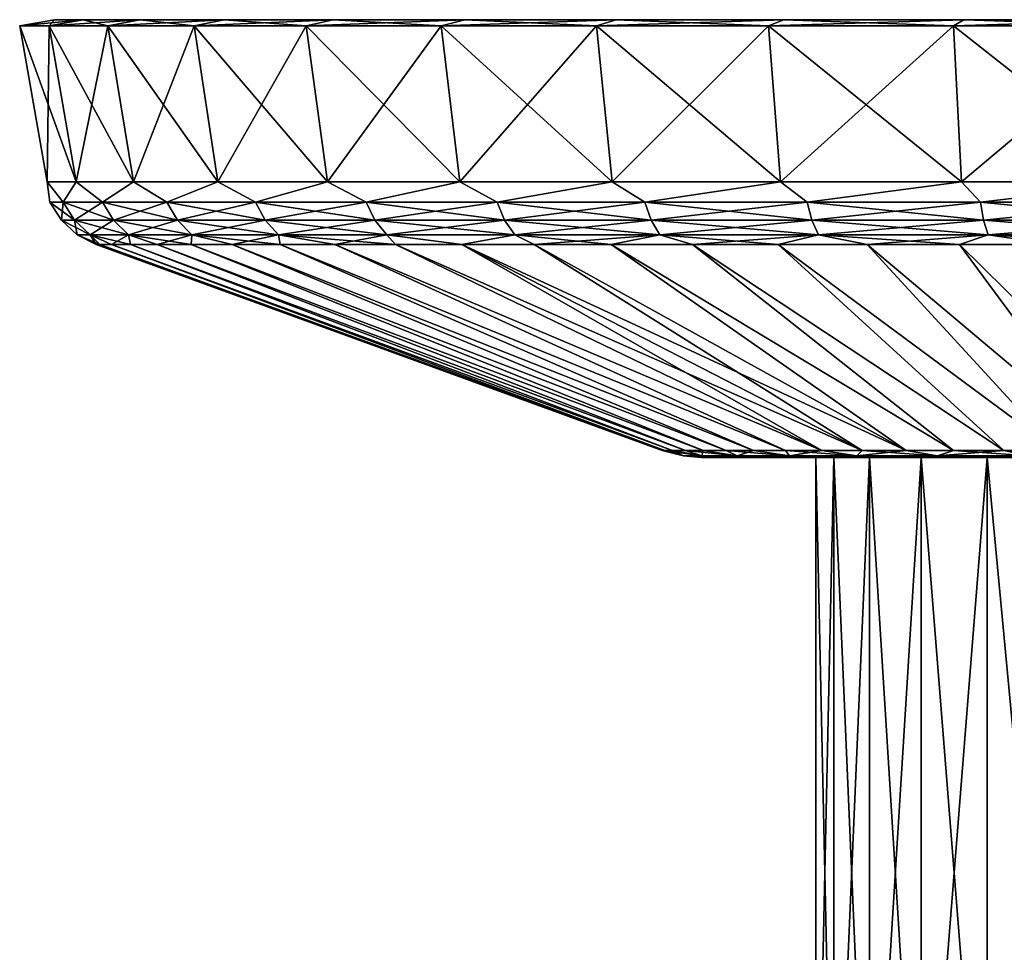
# Model space of a CAD drawing. Header units: metres. Extents: x -109 to 109, y -452 to 89.
# Tile 453 of 656: x -109 to -85, y 58 to 81. Entities that reach past the tile are written whole.
import ezdxf

# ---------------------------------------------------------------- set-up
doc = ezdxf.new("R2010")
doc.units = ezdxf.units.M
doc.layers.add('solid_K244270000C71_000', color=7, linetype='CONTINUOUS')

msp = doc.modelspace()

# ---------------------------------------------------------------- linework, layer by layer
at = {"layer": 'solid_K244270000C71_000'}
for points in [[(-108.060814, 80.599998, 2.36513), (-108.909126, 80.449997, 2.428665), (-108.18515, 80.449997, 7.231954)], [(-108.060814, 80.599998, -2.36513), (-108.909126, 80.449997, -2.428665), (-108.909126, 80.449997, 2.428665)], [(-108.060814, 80.599998, 2.36513), (-108.060814, 80.599998, -2.36513), (-108.909126, 80.449997, 2.428665)], [(-107.355789, 80.599998, -7.042644), (-108.18515, 80.449997, -7.231954), (-108.909126, 80.449997, -2.428665)], [(-108.060814, 80.599998, -2.36513), (-107.355789, 80.599998, -7.042644), (-108.909126, 80.449997, -2.428665)], [(-107.529709, 76.637161, 7.082325), (-108.18515, 80.449997, 7.231954), (-108.909126, 80.449997, 2.428665)], [(-108.238693, 76.637161, 2.378491), (-108.909126, 80.449997, 2.428665), (-108.909126, 80.449997, -2.428665)], [(-108.238693, 76.637161, 2.378491), (-107.529709, 76.637161, 7.082325), (-108.909126, 80.449997, 2.428665)], [(-108.238693, 76.637161, -2.378491), (-108.909126, 80.449997, -2.428665), (-108.18515, 80.449997, -7.231954)], [(-108.238693, 76.637161, -2.378491), (-108.238693, 76.637161, 2.378491), (-108.909126, 80.449997, -2.428665)], [(-107.529709, 76.637161, -7.082325), (-108.238693, 76.637161, -2.378491), (-108.18515, 80.449997, -7.231954)], [(-107.355789, 80.599998, 7.042644), (-108.18515, 80.449997, 7.231954), (-106.753418, 80.449997, 11.873537)], [(-107.355789, 80.599998, 7.042644), (-108.060814, 80.599998, 2.36513), (-108.18515, 80.449997, 7.231954)], [(-105.961533, 80.599998, -11.562732), (-106.753418, 80.449997, -11.873537), (-108.18515, 80.449997, -7.231954)], [(-107.355789, 80.599998, -7.042644), (-105.961533, 80.599998, -11.562732), (-108.18515, 80.449997, -7.231954)], [(-106.127563, 76.637161, 11.627967), (-106.753418, 80.449997, 11.873537), (-108.18515, 80.449997, 7.231954)], [(-107.529709, 76.637161, 7.082325), (-106.127563, 76.637161, 11.627967), (-108.18515, 80.449997, 7.231954)], [(-107.529709, 76.637161, -7.082325), (-108.18515, 80.449997, -7.231954), (-106.753418, 80.449997, -11.873537)], [(-107.355789, 80.599998, 7.042644), (-107.355789, 80.599998, -7.042644), (-108.060814, 80.599998, -2.36513)], [(-107.355789, 80.599998, 7.042644), (-108.060814, 80.599998, -2.36513), (-108.060814, 80.599998, 2.36513)], [(-106.127563, 76.637161, -11.627966), (-107.529709, 76.637161, -7.082325), (-106.753418, 80.449997, -11.873537)], [(-105.961533, 80.599998, 11.562732), (-107.355789, 80.599998, 7.042644), (-106.753418, 80.449997, 11.873537)], [(-105.961533, 80.599998, 11.562732), (-105.961533, 80.599998, -11.562732), (-107.355789, 80.599998, -7.042644)], [(-105.961533, 80.599998, 11.562732), (-107.355789, 80.599998, -7.042644), (-107.355789, 80.599998, 7.042644)], [(-105.961533, 80.599998, 11.562732), (-106.753418, 80.449997, 11.873537), (-104.645851, 80.449997, 16.24996)], [(-103.909111, 80.599998, -15.824639), (-104.645851, 80.449997, -16.24996), (-106.753418, 80.449997, -11.873537)], [(-105.961533, 80.599998, -11.562732), (-103.909111, 80.599998, -15.824639), (-106.753418, 80.449997, -11.873537)], [(-104.063591, 76.637161, 15.913846), (-104.645851, 80.449997, 16.24996), (-106.753418, 80.449997, 11.873537)], [(-106.127563, 76.637161, 11.627967), (-104.063591, 76.637161, 15.913846), (-106.753418, 80.449997, 11.873537)], [(-106.127563, 76.637161, -11.627966), (-106.753418, 80.449997, -11.873537), (-104.645851, 80.449997, -16.24996)], [(-104.063591, 76.637161, -15.913846), (-106.127563, 76.637161, -11.627966), (-104.645851, 80.449997, -16.24996)], [(-103.909111, 80.599998, 15.824639), (-105.961533, 80.599998, 11.562732), (-104.645851, 80.449997, 16.24996)], [(-103.909111, 80.599998, 15.824639), (-103.909111, 80.599998, -15.824639), (-105.961533, 80.599998, -11.562732)], [(-103.909111, 80.599998, 15.824639), (-105.961533, 80.599998, -11.562732), (-105.961533, 80.599998, 11.562732)], [(-103.909111, 80.599998, 15.824639), (-104.645851, 80.449997, 16.24996), (-101.909523, 80.449997, 20.263422)], [(-101.244438, 80.599998, -19.732996), (-101.909523, 80.449997, -20.263422), (-104.645851, 80.449997, -16.24996)], [(-103.909111, 80.599998, -15.824639), (-101.244438, 80.599998, -19.732996), (-104.645851, 80.449997, -16.24996)], [(-101.383888, 76.637161, 19.844246), (-101.909523, 80.449997, 20.263422), (-104.645851, 80.449997, 16.24996)], [(-104.063591, 76.637161, 15.913846), (-101.383888, 76.637161, 19.844246), (-104.645851, 80.449997, 16.24996)], [(-104.063591, 76.637161, -15.913846), (-104.645851, 80.449997, -16.24996), (-101.909523, 80.449997, -20.263422)], [(-101.383888, 76.637161, -19.844244), (-104.063591, 76.637161, -15.913846), (-101.909523, 80.449997, -20.263422)], [(-101.244438, 80.599998, 19.732996), (-103.909111, 80.599998, 15.824639), (-101.909523, 80.449997, 20.263422)], [(-101.244438, 80.599998, 19.732996), (-101.244438, 80.599998, -19.732996), (-103.909111, 80.599998, -15.824639)], [(-101.244438, 80.599998, 19.732996), (-103.909111, 80.599998, -15.824639), (-103.909111, 80.599998, 15.824639)], [(-101.244438, 80.599998, 19.732996), (-101.909523, 80.449997, 20.263422), (-98.60569, 80.449997, 23.824116)], [(-98.027054, 80.599998, -23.200533), (-98.60569, 80.449997, -23.824116), (-101.909523, 80.449997, -20.263422)], [(-101.244438, 80.599998, -19.732996), (-98.027054, 80.599998, -23.200533), (-101.909523, 80.449997, -20.263422)], [(-98.148331, 76.637161, 23.331352), (-98.60569, 80.449997, 23.824116), (-101.909523, 80.449997, 20.263422)], [(-101.383888, 76.637161, 19.844246), (-98.148331, 76.637161, 23.331352), (-101.909523, 80.449997, 20.263422)], [(-101.383888, 76.637161, -19.844244), (-101.909523, 80.449997, -20.263422), (-98.60569, 80.449997, -23.824116)], [(-98.148331, 76.637161, -23.33135), (-101.383888, 76.637161, -19.844244), (-98.60569, 80.449997, -23.824116)], [(-98.027054, 80.599998, 23.200533), (-101.244438, 80.599998, 19.732996), (-98.60569, 80.449997, 23.824116)], [(-98.027054, 80.599998, 23.200533), (-98.027054, 80.599998, -23.200533), (-101.244438, 80.599998, -19.732996)], [(-98.027054, 80.599998, 23.200533), (-101.244438, 80.599998, -19.732996), (-101.244438, 80.599998, 19.732996)], [(-98.027054, 80.599998, 23.200533), (-98.60569, 80.449997, 23.824116), (-94.807861, 80.449997, 26.852787)], [(-94.328644, 80.599998, -26.14991), (-94.807861, 80.449997, -26.852787), (-98.60569, 80.449997, -23.824116)], [(-98.027054, 80.599998, -23.200533), (-94.328644, 80.599998, -26.14991), (-98.60569, 80.449997, -23.824116)], [(-94.429176, 76.637161, 26.297276), (-94.807861, 80.449997, 26.852787), (-98.60569, 80.449997, 23.824116)], [(-98.148331, 76.637161, 23.331352), (-94.429176, 76.637161, 26.297276), (-98.60569, 80.449997, 23.824116)], [(-98.148331, 76.637161, -23.33135), (-98.60569, 80.449997, -23.824116), (-94.807861, 80.449997, -26.852787)], [(-94.429176, 76.637161, -26.297276), (-98.148331, 76.637161, -23.33135), (-94.807861, 80.449997, -26.852787)], [(-94.328644, 80.599998, 26.14991), (-98.027054, 80.599998, 23.200533), (-94.807861, 80.449997, 26.852787)], [(-94.328644, 80.599998, 26.14991), (-94.328644, 80.599998, -26.14991), (-98.027054, 80.599998, -23.200533)], [(-94.328644, 80.599998, 26.14991), (-98.027054, 80.599998, -23.200533), (-98.027054, 80.599998, 23.200533)], [(-94.328644, 80.599998, 26.14991), (-94.807861, 80.449997, 26.852787), (-90.601311, 80.449997, 29.281443)], [(-90.232239, 80.599998, -28.514982), (-90.601311, 80.449997, -29.281443), (-94.807861, 80.449997, -26.852787)], [(-94.328644, 80.599998, -26.14991), (-90.232239, 80.599998, -28.514982), (-94.807861, 80.449997, -26.852787)], [(-90.309517, 76.637161, 28.675762), (-90.601311, 80.449997, 29.281443), (-94.807861, 80.449997, 26.852787)], [(-94.429176, 76.637161, 26.297276), (-90.309517, 76.637161, 28.675762), (-94.807861, 80.449997, 26.852787)], [(-94.429176, 76.637161, -26.297276), (-94.807861, 80.449997, -26.852787), (-90.601311, 80.449997, -29.281443)], [(-90.309517, 76.637161, -28.675762), (-94.429176, 76.637161, -26.297276), (-90.601311, 80.449997, -29.281443)], [(-90.232239, 80.599998, 28.514982), (-94.328644, 80.599998, 26.14991), (-90.601311, 80.449997, 29.281443)], [(-90.232239, 80.599998, 28.514982), (-90.232239, 80.599998, -28.514982), (-94.328644, 80.599998, -26.14991)], [(-90.232239, 80.599998, 28.514982), (-94.328644, 80.599998, -26.14991), (-94.328644, 80.599998, 26.14991)], [(-90.232239, 80.599998, 28.514982), (-90.601311, 80.449997, 29.281443), (-86.079498, 80.449997, 31.056129)], [(-85.82872, 80.599998, -30.24324), (-86.079498, 80.449997, -31.056129), (-90.601311, 80.449997, -29.281443)], [(-90.232239, 80.599998, -28.514982), (-85.82872, 80.599998, -30.24324), (-90.601311, 80.449997, -29.281443)], [(-85.881371, 76.637161, 30.413679), (-86.079498, 80.449997, 31.056129), (-90.601311, 80.449997, 29.281443)], [(-90.309517, 76.637161, 28.675762), (-85.881371, 76.637161, 30.413679), (-90.601311, 80.449997, 29.281443)], [(-90.309517, 76.637161, -28.675762), (-90.601311, 80.449997, -29.281443), (-86.079498, 80.449997, -31.056129)], [(-85.881371, 76.637161, -30.413679), (-90.309517, 76.637161, -28.675762), (-86.079498, 80.449997, -31.056129)], [(-85.82872, 80.599998, 30.24324), (-90.232239, 80.599998, 28.514982), (-86.079498, 80.449997, 31.056129)], [(-85.82872, 80.599998, 30.24324), (-85.82872, 80.599998, -30.24324), (-90.232239, 80.599998, -28.514982)], [(-85.82872, 80.599998, 30.24324), (-90.232239, 80.599998, -28.514982), (-90.232239, 80.599998, 28.514982)], [(-85.82872, 80.599998, 30.24324), (-86.079498, 80.449997, 31.056129), (-81.343918, 80.449997, 32.136997)], [(-81.217148, 80.599998, -31.295797), (-81.343918, 80.449997, -32.136997), (-86.079498, 80.449997, -31.056129)], [(-85.82872, 80.599998, -30.24324), (-81.217148, 80.599998, -31.295797), (-86.079498, 80.449997, -31.056129)], [(-81.243668, 76.637161, 31.472204), (-81.343918, 80.449997, 32.136997), (-86.079498, 80.449997, 31.056129)], [(-85.881371, 76.637161, 30.413679), (-81.243668, 76.637161, 31.472204), (-86.079498, 80.449997, 31.056129)], [(-85.881371, 76.637161, -30.413679), (-86.079498, 80.449997, -31.056129), (-81.343918, 80.449997, -32.136997)], [(-81.243668, 76.637161, -31.472204), (-85.881371, 76.637161, -30.413679), (-81.343918, 80.449997, -32.136997)], [(-81.217148, 80.599998, 31.295797), (-85.82872, 80.599998, 30.24324), (-81.343918, 80.449997, 32.136997)], [(-81.217148, 80.599998, 31.295797), (-81.217148, 80.599998, -31.295797), (-85.82872, 80.599998, -30.24324)], [(-81.217148, 80.599998, 31.295797), (-85.82872, 80.599998, -30.24324), (-85.82872, 80.599998, 30.24324)], [(-107.84877, 76.140167, 4.507273), (-107.529709, 76.637161, 7.082325), (-108.238693, 76.637161, 2.378491)], [(-108.171135, 76.140167), (-108.238693, 76.637161, 2.378491), (-108.238693, 76.637161, -2.378491)], [(-107.84877, 76.140167, 4.507273), (-108.238693, 76.637161, 2.378491), (-108.171135, 76.140167)], [(-107.84877, 76.140167, -4.507273), (-108.238693, 76.637161, -2.378491), (-107.529709, 76.637161, -7.082325)], [(-108.171135, 76.140167), (-108.238693, 76.637161, -2.378491), (-107.84877, 76.140167, -4.507273)], [(-106.888229, 76.140167, 8.92279), (-107.529709, 76.637161, 7.082325), (-107.84877, 76.140167, 4.507273)], [(-107.84877, 76.140167, -4.507273), (-107.529709, 76.637161, -7.082325), (-106.888229, 76.140167, -8.92279)], [(-106.888229, 76.140167, 8.92279), (-106.127563, 76.637161, 11.627967), (-107.529709, 76.637161, 7.082325)], [(-106.888229, 76.140167, -8.92279), (-107.529709, 76.637161, -7.082325), (-106.127563, 76.637161, -11.627966)], [(-105.309074, 76.140167, 13.156665), (-106.127563, 76.637161, 11.627967), (-106.888229, 76.140167, 8.92279)], [(-106.888229, 76.140167, -8.92279), (-106.127563, 76.637161, -11.627966), (-105.309074, 76.140167, -13.156665)], [(-105.309074, 76.140167, 13.156665), (-104.063591, 76.637161, 15.913846), (-106.127563, 76.637161, 11.627967)], [(-105.309074, 76.140167, -13.156665), (-106.127563, 76.637161, -11.627966), (-104.063591, 76.637161, -15.913846)], [(-103.143456, 76.140167, 17.122709), (-104.063591, 76.637161, 15.913846), (-105.309074, 76.140167, 13.156665)], [(-105.309074, 76.140167, -13.156665), (-104.063591, 76.637161, -15.913846), (-103.143456, 76.140167, -17.122709)], [(-103.143456, 76.140167, 17.122709), (-101.383888, 76.637161, 19.844246), (-104.063591, 76.637161, 15.913846)], [(-103.143456, 76.140167, -17.122709), (-104.063591, 76.637161, -15.913846), (-101.383888, 76.637161, -19.844244)], [(-100.435448, 76.140167, 20.740183), (-101.383888, 76.637161, 19.844246), (-103.143456, 76.140167, 17.122709)], [(-103.143456, 76.140167, -17.122709), (-101.383888, 76.637161, -19.844244), (-100.435448, 76.140167, -20.740183)], [(-100.435448, 76.140167, 20.740183), (-98.148331, 76.637161, 23.331352), (-101.383888, 76.637161, 19.844246)], [(-100.435448, 76.140167, -20.740183), (-101.383888, 76.637161, -19.844244), (-98.148331, 76.637161, -23.33135)], [(-97.240181, 76.140167, 23.935448), (-98.148331, 76.637161, 23.331352), (-100.435448, 76.140167, 20.740183)], [(-100.435448, 76.140167, -20.740183), (-98.148331, 76.637161, -23.33135), (-97.240181, 76.140167, -23.935448)], [(-97.240181, 76.140167, 23.935448), (-94.429176, 76.637161, 26.297276), (-98.148331, 76.637161, 23.331352)], [(-97.240181, 76.140167, -23.935448), (-98.148331, 76.637161, -23.33135), (-94.429176, 76.637161, -26.297276)], [(-93.622711, 76.140167, 26.643456), (-94.429176, 76.637161, 26.297276), (-97.240181, 76.140167, 23.935448)], [(-97.240181, 76.140167, -23.935448), (-94.429176, 76.637161, -26.297276), (-93.622711, 76.140167, -26.643456)], [(-93.622711, 76.140167, 26.643456), (-90.309517, 76.637161, 28.675762), (-94.429176, 76.637161, 26.297276)], [(-93.622711, 76.140167, -26.643456), (-94.429176, 76.637161, -26.297276), (-90.309517, 76.637161, -28.675762)], [(-89.656662, 76.140167, 28.809078), (-90.309517, 76.637161, 28.675762), (-93.622711, 76.140167, 26.643456)], [(-93.622711, 76.140167, -26.643456), (-90.309517, 76.637161, -28.675762), (-89.656662, 76.140167, -28.809078)], [(-89.656662, 76.140167, 28.809078), (-85.881371, 76.637161, 30.413679), (-90.309517, 76.637161, 28.675762)], [(-89.656662, 76.140167, -28.809078), (-90.309517, 76.637161, -28.675762), (-85.881371, 76.637161, -30.413679)], [(-85.422791, 76.140167, 30.388231), (-85.881371, 76.637161, 30.413679), (-89.656662, 76.140167, 28.809078)], [(-89.656662, 76.140167, -28.809078), (-85.881371, 76.637161, -30.413679), (-85.422791, 76.140167, -30.388231)], [(-85.422791, 76.140167, 30.388231), (-81.243668, 76.637161, 31.472204), (-85.881371, 76.637161, 30.413679)], [(-85.422791, 76.140167, -30.388231), (-85.881371, 76.637161, -30.413679), (-81.243668, 76.637161, -31.472204)], [(-81.007271, 76.140167, 31.348768), (-81.243668, 76.637161, 31.472204), (-85.422791, 76.140167, 30.388231)], [(-85.422791, 76.140167, -30.388231), (-81.243668, 76.637161, -31.472204), (-81.007271, 76.140167, -31.348768)], [(-108.171135, 76.140167), (-107.890503, 75.69928), (-107.570992, 75.69928, 4.467334)], [(-108.171135, 76.140167), (-107.84877, 76.140167, -4.507273), (-107.890503, 75.69928)], [(-107.84877, 76.140167, 4.507273), (-108.171135, 76.140167), (-107.570992, 75.69928, 4.467334)], [(-107.84877, 76.140167, -4.507273), (-107.570992, 75.69928, -4.467334), (-107.890503, 75.69928)], [(-107.84877, 76.140167, -4.507273), (-106.888229, 76.140167, -8.92279), (-107.570992, 75.69928, -4.467334)], [(-107.84877, 76.140167, 4.507273), (-107.570992, 75.69928, 4.467334), (-106.618965, 75.69928, 8.843727)], [(-106.888229, 76.140167, 8.92279), (-107.84877, 76.140167, 4.507273), (-106.618965, 75.69928, 8.843727)], [(-106.888229, 76.140167, -8.92279), (-106.618965, 75.69928, -8.843727), (-107.570992, 75.69928, -4.467334)], [(-106.888229, 76.140167, -8.92279), (-105.309074, 76.140167, -13.156665), (-106.618965, 75.69928, -8.843727)], [(-106.888229, 76.140167, 8.92279), (-106.618965, 75.69928, 8.843727), (-105.053802, 75.69928, 13.040086)], [(-105.309074, 76.140167, 13.156665), (-106.888229, 76.140167, 8.92279), (-105.053802, 75.69928, 13.040086)], [(-105.309074, 76.140167, -13.156665), (-105.053802, 75.69928, -13.040086), (-106.618965, 75.69928, -8.843727)], [(-105.309074, 76.140167, -13.156665), (-103.143456, 76.140167, -17.122709), (-105.053802, 75.69928, -13.040086)], [(-105.309074, 76.140167, 13.156665), (-105.053802, 75.69928, 13.040086), (-102.907372, 75.69928, 16.970987)], [(-103.143456, 76.140167, 17.122709), (-105.309074, 76.140167, 13.156665), (-102.907372, 75.69928, 16.970987)], [(-103.143456, 76.140167, -17.122709), (-102.907372, 75.69928, -16.970987), (-105.053802, 75.69928, -13.040086)], [(-103.143456, 76.140167, -17.122709), (-100.435448, 76.140167, -20.740183), (-102.907372, 75.69928, -16.970987)], [(-103.143456, 76.140167, 17.122709), (-102.907372, 75.69928, 16.970987), (-100.223358, 75.69928, 20.556408)], [(-100.435448, 76.140167, 20.740183), (-103.143456, 76.140167, 17.122709), (-100.223358, 75.69928, 20.556408)], [(-100.435448, 76.140167, -20.740183), (-100.223358, 75.69928, -20.556408), (-102.907372, 75.69928, -16.970987)], [(-100.435448, 76.140167, -20.740183), (-97.240181, 76.140167, -23.935448), (-100.223358, 75.69928, -20.556408)], [(-100.435448, 76.140167, 20.740183), (-100.223358, 75.69928, 20.556408), (-97.056404, 75.69928, 23.72336)], [(-97.240181, 76.140167, 23.935448), (-100.435448, 76.140167, 20.740183), (-97.056404, 75.69928, 23.72336)], [(-97.240181, 76.140167, -23.935448), (-97.056404, 75.69928, -23.72336), (-100.223358, 75.69928, -20.556408)], [(-97.240181, 76.140167, -23.935448), (-93.622711, 76.140167, -26.643456), (-97.056404, 75.69928, -23.72336)], [(-97.240181, 76.140167, 23.935448), (-97.056404, 75.69928, 23.72336), (-93.470985, 75.69928, 26.407372)], [(-93.622711, 76.140167, 26.643456), (-97.240181, 76.140167, 23.935448), (-93.470985, 75.69928, 26.407372)], [(-93.622711, 76.140167, -26.643456), (-93.470985, 75.69928, -26.407372), (-97.056404, 75.69928, -23.72336)], [(-93.622711, 76.140167, -26.643456), (-89.656662, 76.140167, -28.809078), (-93.470985, 75.69928, -26.407372)], [(-93.622711, 76.140167, 26.643456), (-93.470985, 75.69928, 26.407372), (-89.540085, 75.69928, 28.553806)], [(-89.656662, 76.140167, 28.809078), (-93.622711, 76.140167, 26.643456), (-89.540085, 75.69928, 28.553806)], [(-89.656662, 76.140167, -28.809078), (-89.540085, 75.69928, -28.553806), (-93.470985, 75.69928, -26.407372)], [(-89.656662, 76.140167, -28.809078), (-85.422791, 76.140167, -30.388231), (-89.540085, 75.69928, -28.553806)], [(-89.656662, 76.140167, 28.809078), (-89.540085, 75.69928, 28.553806), (-85.343727, 75.69928, 30.118967)], [(-85.422791, 76.140167, 30.388231), (-89.656662, 76.140167, 28.809078), (-85.343727, 75.69928, 30.118967)], [(-85.422791, 76.140167, -30.388231), (-85.343727, 75.69928, -30.118967), (-89.540085, 75.69928, -28.553806)], [(-85.422791, 76.140167, -30.388231), (-81.007271, 76.140167, -31.348768), (-85.343727, 75.69928, -30.118967)], [(-85.422791, 76.140167, 30.388231), (-85.343727, 75.69928, 30.118967), (-80.967331, 75.69928, 31.070993)], [(-81.007271, 76.140167, 31.348768), (-85.422791, 76.140167, 30.388231), (-80.967331, 75.69928, 31.070993)], [(-81.007271, 76.140167, -31.348768), (-80.967331, 75.69928, -31.070993), (-85.343727, 75.69928, -30.118967)], [(-107.890503, 75.69928), (-107.505234, 75.346153), (-107.189644, 75.346153, 4.412504)], [(-107.890503, 75.69928), (-107.570992, 75.69928, -4.467334), (-107.505234, 75.346153)], [(-107.570992, 75.69928, 4.467334), (-107.890503, 75.69928), (-107.189644, 75.346153, 4.412504)], [(-107.570992, 75.69928, -4.467334), (-107.189644, 75.346153, -4.412504), (-107.505234, 75.346153)], [(-107.570992, 75.69928, -4.467334), (-106.618965, 75.69928, -8.843727), (-107.189644, 75.346153, -4.412504)], [(-107.570992, 75.69928, 4.467334), (-107.189644, 75.346153, 4.412504), (-106.249298, 75.346153, 8.735183)], [(-106.618965, 75.69928, 8.843727), (-107.570992, 75.69928, 4.467334), (-106.249298, 75.346153, 8.735183)], [(-106.618965, 75.69928, -8.843727), (-106.249298, 75.346153, -8.735183), (-107.189644, 75.346153, -4.412504)], [(-106.618965, 75.69928, -8.843727), (-105.053802, 75.69928, -13.040086), (-106.249298, 75.346153, -8.735183)], [(-106.618965, 75.69928, 8.843727), (-106.249298, 75.346153, 8.735183), (-104.703346, 75.346153, 12.880038)], [(-105.053802, 75.69928, 13.040086), (-106.618965, 75.69928, 8.843727), (-104.703346, 75.346153, 12.880038)], [(-105.053802, 75.69928, -13.040086), (-104.703346, 75.346153, -12.880038), (-106.249298, 75.346153, -8.735183)], [(-105.053802, 75.69928, -13.040086), (-102.907372, 75.69928, -16.970987), (-104.703346, 75.346153, -12.880038)], [(-105.053802, 75.69928, 13.040086), (-104.703346, 75.346153, 12.880038), (-102.58326, 75.346153, 16.762693)], [(-102.907372, 75.69928, 16.970987), (-105.053802, 75.69928, 13.040086), (-102.58326, 75.346153, 16.762693)], [(-102.907372, 75.69928, -16.970987), (-102.58326, 75.346153, -16.762693), (-104.703346, 75.346153, -12.880038)], [(-102.907372, 75.69928, -16.970987), (-100.223358, 75.69928, -20.556408), (-102.58326, 75.346153, -16.762693)], [(-102.907372, 75.69928, 16.970987), (-102.58326, 75.346153, 16.762693), (-99.93219, 75.346153, 20.304108)], [(-100.223358, 75.69928, 20.556408), (-102.907372, 75.69928, 16.970987), (-99.93219, 75.346153, 20.304108)], [(-100.223358, 75.69928, -20.556408), (-99.93219, 75.346153, -20.304108), (-102.58326, 75.346153, -16.762693)], [(-100.223358, 75.69928, -20.556408), (-97.056404, 75.69928, -23.72336), (-99.93219, 75.346153, -20.304108)], [(-100.223358, 75.69928, 20.556408), (-99.93219, 75.346153, 20.304108), (-96.804108, 75.346153, 23.43219)], [(-97.056404, 75.69928, 23.72336), (-100.223358, 75.69928, 20.556408), (-96.804108, 75.346153, 23.43219)], [(-97.056404, 75.69928, -23.72336), (-96.804108, 75.346153, -23.43219), (-99.93219, 75.346153, -20.304108)], [(-97.056404, 75.69928, -23.72336), (-93.470985, 75.69928, -26.407372), (-96.804108, 75.346153, -23.43219)], [(-97.056404, 75.69928, 23.72336), (-96.804108, 75.346153, 23.43219), (-93.262695, 75.346153, 26.08326)], [(-93.470985, 75.69928, 26.407372), (-97.056404, 75.69928, 23.72336), (-93.262695, 75.346153, 26.08326)], [(-93.470985, 75.69928, -26.407372), (-93.262695, 75.346153, -26.08326), (-96.804108, 75.346153, -23.43219)], [(-93.470985, 75.69928, -26.407372), (-89.540085, 75.69928, -28.553806), (-93.262695, 75.346153, -26.08326)], [(-93.470985, 75.69928, 26.407372), (-93.262695, 75.346153, 26.08326), (-89.380035, 75.346153, 28.20335)], [(-89.540085, 75.69928, 28.553806), (-93.470985, 75.69928, 26.407372), (-89.380035, 75.346153, 28.20335)], [(-89.540085, 75.69928, -28.553806), (-89.380035, 75.346153, -28.20335), (-93.262695, 75.346153, -26.08326)], [(-89.540085, 75.69928, -28.553806), (-85.343727, 75.69928, -30.118967), (-89.380035, 75.346153, -28.20335)], [(-89.540085, 75.69928, 28.553806), (-89.380035, 75.346153, 28.20335), (-85.235184, 75.346153, 29.7493)], [(-85.343727, 75.69928, 30.118967), (-89.540085, 75.69928, 28.553806), (-85.235184, 75.346153, 29.7493)], [(-85.343727, 75.69928, -30.118967), (-85.235184, 75.346153, -29.7493), (-89.380035, 75.346153, -28.20335)], [(-85.343727, 75.69928, -30.118967), (-80.967331, 75.69928, -31.070993), (-85.235184, 75.346153, -29.7493)], [(-85.343727, 75.69928, 30.118967), (-85.235184, 75.346153, 29.7493), (-80.912506, 75.346153, 30.689642)], [(-80.967331, 75.69928, 31.070993), (-85.343727, 75.69928, 30.118967), (-80.912506, 75.346153, 30.689642)], [(-80.967331, 75.69928, -31.070993), (-80.912506, 75.346153, -30.689642), (-85.235184, 75.346153, -29.7493)], [(-107.505234, 75.346153), (-107.042114, 75.105072, 0.000009), (-106.947968, 75.105072, 2.396323)], [(-107.505234, 75.346153), (-107.189644, 75.346153, -4.412504), (-107.042114, 75.105072, 0.000009)], [(-107.189644, 75.346153, 4.412504), (-107.505234, 75.346153), (-106.947968, 75.105072, 2.396323)], [(-107.189644, 75.346153, -4.412504), (-106.666092, 75.105072, -4.777836), (-106.947968, 75.105072, -2.396306)], [(-107.189644, 75.346153, -4.412504), (-106.249298, 75.346153, -8.735183), (-106.666092, 75.105072, -4.777836)], [(-107.189644, 75.346153, -4.412504), (-106.947968, 75.105072, -2.396306), (-107.042114, 75.105072, 0.000009)], [(-107.189644, 75.346153, 4.412504), (-106.947968, 75.105072, 2.396323), (-106.666092, 75.105072, 4.777853)], [(-107.189644, 75.346153, 4.412504), (-106.666092, 75.105072, 4.777853), (-106.198235, 75.105072, 7.129931)], [(-106.249298, 75.346153, 8.735183), (-107.189644, 75.346153, 4.412504), (-106.198235, 75.105072, 7.129931)], [(-106.249298, 75.346153, -8.735183), (-106.198235, 75.105072, -7.129914), (-106.666092, 75.105072, -4.777836)], [(-106.249298, 75.346153, -8.735183), (-105.547279, 75.105072, -9.438042), (-106.198235, 75.105072, -7.129914)], [(-106.249298, 75.346153, -8.735183), (-104.703346, 75.346153, -12.880038), (-105.547279, 75.105072, -9.438042)], [(-106.249298, 75.346153, 8.735183), (-106.198235, 75.105072, 7.129931), (-105.547272, 75.105072, 9.438058)], [(-106.249298, 75.346153, 8.735183), (-105.547272, 75.105072, 9.438058), (-104.717224, 75.105072, 11.687988)], [(-104.703346, 75.346153, 12.880038), (-106.249298, 75.346153, 8.735183), (-104.717224, 75.105072, 11.687988)], [(-104.703346, 75.346153, -12.880038), (-104.717232, 75.105072, -11.687972), (-105.547279, 75.105072, -9.438042)], [(-104.703346, 75.346153, -12.880038), (-103.713219, 75.105072, -13.865839), (-104.717232, 75.105072, -11.687972)], [(-104.703346, 75.346153, 12.880038), (-104.717224, 75.105072, 11.687988), (-103.713211, 75.105072, 13.865854)], [(-104.703346, 75.346153, -12.880038), (-102.58326, 75.346153, -16.762693), (-103.713219, 75.105072, -13.865839)], [(-104.703346, 75.346153, 12.880038), (-103.713211, 75.105072, 13.865854), (-102.54142, 75.105072, 15.958241)], [(-102.58326, 75.346153, 16.762693), (-104.703346, 75.346153, 12.880038), (-102.54142, 75.105072, 15.958241)], [(-102.58326, 75.346153, -16.762693), (-102.541428, 75.105072, -15.958226), (-103.713219, 75.105072, -13.865839)], [(-102.58326, 75.346153, -16.762693), (-101.209076, 75.105072, -17.952225), (-102.541428, 75.105072, -15.958226)], [(-102.58326, 75.346153, -16.762693), (-99.93219, 75.346153, -20.304108), (-101.209076, 75.105072, -17.952225)], [(-102.58326, 75.346153, 16.762693), (-102.54142, 75.105072, 15.958241), (-101.209068, 75.105072, 17.952238)], [(-102.58326, 75.346153, 16.762693), (-101.209068, 75.105072, 17.952238), (-99.72438, 75.105072, 19.835548)], [(-99.93219, 75.346153, 20.304108), (-102.58326, 75.346153, 16.762693), (-99.72438, 75.105072, 19.835548)], [(-99.93219, 75.346153, -20.304108), (-99.724396, 75.105072, -19.835535), (-101.209076, 75.105072, -17.952225)], [(-99.93219, 75.346153, -20.304108), (-98.096519, 75.105072, -21.596556), (-99.724396, 75.105072, -19.835535)], [(-99.93219, 75.346153, -20.304108), (-96.804108, 75.346153, -23.43219), (-98.096519, 75.105072, -21.596556)], [(-99.93219, 75.346153, 20.304108), (-99.72438, 75.105072, 19.835548), (-98.096512, 75.105072, 21.596567)], [(-96.804108, 75.346153, 23.43219), (-99.93219, 75.346153, 20.304108), (-98.096512, 75.105072, 21.596567)], [(-96.804108, 75.346153, -23.43219), (-96.335495, 75.105072, -23.224428), (-98.096519, 75.105072, -21.596556)], [(-96.804108, 75.346153, 23.43219), (-98.096512, 75.105072, 21.596567), (-96.33548, 75.105072, 23.22444)], [(-96.804108, 75.346153, -23.43219), (-93.262695, 75.346153, -26.08326), (-96.335495, 75.105072, -23.224428)], [(-96.804108, 75.346153, 23.43219), (-96.33548, 75.105072, 23.22444), (-94.452164, 75.105072, 24.709124)], [(-93.262695, 75.346153, 26.08326), (-96.804108, 75.346153, 23.43219), (-94.452164, 75.105072, 24.709124)], [(-93.262695, 75.346153, -26.08326), (-94.452179, 75.105072, -24.709114), (-96.335495, 75.105072, -23.224428)], [(-93.262695, 75.346153, -26.08326), (-92.458183, 75.105072, -26.041456), (-94.452179, 75.105072, -24.709114)], [(-93.262695, 75.346153, 26.08326), (-94.452164, 75.105072, 24.709124), (-92.458168, 75.105072, 26.041466)], [(-93.262695, 75.346153, -26.08326), (-89.380035, 75.346153, -28.20335), (-92.458183, 75.105072, -26.041456)], [(-93.262695, 75.346153, 26.08326), (-92.458168, 75.105072, 26.041466), (-90.365784, 75.105072, 27.213251)], [(-89.380035, 75.346153, 28.20335), (-93.262695, 75.346153, 26.08326), (-90.365784, 75.105072, 27.213251)], [(-89.380035, 75.346153, -28.20335), (-90.365799, 75.105072, -27.213243), (-92.458183, 75.105072, -26.041456)], [(-89.380035, 75.346153, -28.20335), (-88.187927, 75.105072, -28.217253), (-90.365799, 75.105072, -27.213243)], [(-89.380035, 75.346153, 28.20335), (-90.365784, 75.105072, 27.213251), (-88.187912, 75.105072, 28.217258)], [(-89.380035, 75.346153, -28.20335), (-85.235184, 75.346153, -29.7493), (-88.187927, 75.105072, -28.217253)], [(-89.380035, 75.346153, 28.20335), (-88.187912, 75.105072, 28.217258), (-85.937973, 75.105072, 29.0473)], [(-85.235184, 75.346153, 29.7493), (-89.380035, 75.346153, 28.20335), (-85.937973, 75.105072, 29.0473)], [(-85.235184, 75.346153, -29.7493), (-85.937988, 75.105072, -29.047295), (-88.187927, 75.105072, -28.217253)], [(-85.235184, 75.346153, -29.7493), (-83.629852, 75.105072, -29.698252), (-85.937988, 75.105072, -29.047295)], [(-85.235184, 75.346153, 29.7493), (-85.937973, 75.105072, 29.0473), (-83.629829, 75.105072, 29.698257)], [(-85.235184, 75.346153, -29.7493), (-80.912506, 75.346153, -30.689642), (-83.629852, 75.105072, -29.698252)], [(-85.235184, 75.346153, 29.7493), (-83.629829, 75.105072, 29.698257), (-81.27774, 75.105072, 30.166109)], [(-80.912506, 75.346153, 30.689642), (-85.235184, 75.346153, 29.7493), (-81.27774, 75.105072, 30.166109)], [(-107.042114, 75.105072, 0.000009), (-93.205246, 70.068863, 0.000005), (-93.141678, 70.068863, 1.455961)], [(-106.947968, 75.105072, 2.396323), (-107.042114, 75.105072, 0.000009), (-93.141678, 70.068863, 1.455961)], [(-107.042114, 75.105072, 0.000009), (-106.947968, 75.105072, -2.396306), (-93.205246, 70.068863, 0.000005)], [(-106.666092, 75.105072, 4.777853), (-106.947968, 75.105072, 2.396323), (-93.141678, 70.068863, 1.455961)], [(-106.947968, 75.105072, -2.396306), (-93.141678, 70.068863, -1.455952), (-93.205246, 70.068863, 0.000005)], [(-106.947968, 75.105072, -2.396306), (-106.666092, 75.105072, -4.777836), (-93.141678, 70.068863, -1.455952)], [(-106.666092, 75.105072, 4.777853), (-93.141678, 70.068863, 1.455961), (-92.951462, 70.068863, 2.900837)], [(-106.198235, 75.105072, 7.129931), (-106.666092, 75.105072, 4.777853), (-92.951462, 70.068863, 2.900837)], [(-106.666092, 75.105072, -4.777836), (-92.951462, 70.068863, -2.900827), (-93.141678, 70.068863, -1.455952)], [(-106.666092, 75.105072, -4.777836), (-106.198235, 75.105072, -7.129914), (-92.951462, 70.068863, -2.900827)], [(-106.198235, 75.105072, 7.129931), (-92.951462, 70.068863, 2.900837), (-92.636032, 70.068863, 4.323635)], [(-105.547272, 75.105072, 9.438058), (-106.198235, 75.105072, 7.129931), (-92.636032, 70.068863, 4.323635)], [(-106.198235, 75.105072, -7.129914), (-92.636032, 70.068863, -4.323626), (-92.951462, 70.068863, -2.900827)], [(-106.198235, 75.105072, -7.129914), (-105.547279, 75.105072, -9.438042), (-92.636032, 70.068863, -4.323626)], [(-105.547279, 75.105072, -9.438042), (-92.197807, 70.068863, -5.713519), (-92.636032, 70.068863, -4.323626)], [(-105.547279, 75.105072, -9.438042), (-104.717232, 75.105072, -11.687972), (-92.197807, 70.068863, -5.713519)], [(-105.547272, 75.105072, 9.438058), (-92.636032, 70.068863, 4.323635), (-92.1978, 70.068863, 5.713528)], [(-104.717224, 75.105072, 11.687988), (-105.547272, 75.105072, 9.438058), (-92.1978, 70.068863, 5.713528)], [(-104.717232, 75.105072, -11.687972), (-91.640106, 70.068863, -7.059928), (-92.197807, 70.068863, -5.713519)], [(-104.717232, 75.105072, -11.687972), (-103.713219, 75.105072, -13.865839), (-91.640106, 70.068863, -7.059928)], [(-104.717224, 75.105072, 11.687988), (-92.1978, 70.068863, 5.713528), (-91.640099, 70.068863, 7.059937)], [(-103.713211, 75.105072, 13.865854), (-104.717224, 75.105072, 11.687988), (-91.640099, 70.068863, 7.059937)], [(-103.713219, 75.105072, -13.865839), (-90.967178, 70.068863, -8.352609), (-91.640106, 70.068863, -7.059928)], [(-103.713219, 75.105072, -13.865839), (-102.541428, 75.105072, -15.958226), (-90.967178, 70.068863, -8.352609)], [(-103.713211, 75.105072, 13.865854), (-91.640099, 70.068863, 7.059937), (-90.967171, 70.068863, 8.352617)], [(-102.54142, 75.105072, 15.958241), (-103.713211, 75.105072, 13.865854), (-90.967171, 70.068863, 8.352617)], [(-102.541428, 75.105072, -15.958226), (-90.184151, 70.068863, -9.581722), (-90.967178, 70.068863, -8.352609)], [(-102.541428, 75.105072, -15.958226), (-101.209076, 75.105072, -17.952225), (-90.184151, 70.068863, -9.581722)], [(-102.54142, 75.105072, 15.958241), (-90.967171, 70.068863, 8.352617), (-90.184143, 70.068863, 9.58173)], [(-101.209068, 75.105072, 17.952238), (-102.54142, 75.105072, 15.958241), (-90.184143, 70.068863, 9.58173)], [(-101.209076, 75.105072, -17.952225), (-89.296974, 70.068863, -10.737911), (-90.184151, 70.068863, -9.581722)], [(-101.209076, 75.105072, -17.952225), (-99.724396, 75.105072, -19.835535), (-89.296974, 70.068863, -10.737911)], [(-101.209068, 75.105072, 17.952238), (-90.184143, 70.068863, 9.58173), (-89.296967, 70.068863, 10.737919)], [(-99.72438, 75.105072, 19.835548), (-101.209068, 75.105072, 17.952238), (-89.296967, 70.068863, 10.737919)], [(-99.724396, 75.105072, -19.835535), (-98.096519, 75.105072, -21.596556), (-89.296974, 70.068863, -10.737911)], [(-99.72438, 75.105072, 19.835548), (-89.296967, 70.068863, 10.737919), (-88.312408, 70.068863, 11.812385)], [(-98.096512, 75.105072, 21.596567), (-99.72438, 75.105072, 19.835548), (-88.312408, 70.068863, 11.812385)], [(-98.096519, 75.105072, -21.596556), (-88.312408, 70.068863, -11.812378), (-89.296974, 70.068863, -10.737911)], [(-98.096519, 75.105072, -21.596556), (-96.335495, 75.105072, -23.224428), (-88.312408, 70.068863, -11.812378)], [(-98.096512, 75.105072, 21.596567), (-88.312408, 70.068863, 11.812385), (-87.237946, 70.068863, 12.79695)], [(-96.33548, 75.105072, 23.22444), (-98.096512, 75.105072, 21.596567), (-87.237946, 70.068863, 12.79695)], [(-96.335495, 75.105072, -23.224428), (-87.237953, 70.068863, -12.796944), (-88.312408, 70.068863, -11.812378)], [(-96.335495, 75.105072, -23.224428), (-94.452179, 75.105072, -24.709114), (-87.237953, 70.068863, -12.796944)], [(-94.452164, 75.105072, 24.709124), (-96.33548, 75.105072, 23.22444), (-87.237946, 70.068863, 12.79695)], [(-94.452179, 75.105072, -24.709114), (-86.081764, 70.068863, -13.684118), (-87.237953, 70.068863, -12.796944)], [(-94.452179, 75.105072, -24.709114), (-92.458183, 75.105072, -26.041456), (-86.081764, 70.068863, -13.684118)], [(-94.452164, 75.105072, 24.709124), (-87.237946, 70.068863, 12.79695), (-86.081757, 70.068863, 13.684125)], [(-92.458168, 75.105072, 26.041466), (-94.452164, 75.105072, 24.709124), (-86.081757, 70.068863, 13.684125)], [(-92.458183, 75.105072, -26.041456), (-84.852654, 70.068863, -14.467153), (-86.081764, 70.068863, -13.684118)], [(-92.458183, 75.105072, -26.041456), (-90.365799, 75.105072, -27.213243), (-84.852654, 70.068863, -14.467153)], [(-92.458168, 75.105072, 26.041466), (-86.081757, 70.068863, 13.684125), (-84.852646, 70.068863, 14.467156)], [(-90.365784, 75.105072, 27.213251), (-92.458168, 75.105072, 26.041466), (-84.852646, 70.068863, 14.467156)], [(-90.365799, 75.105072, -27.213243), (-83.559967, 70.068863, -15.140085), (-84.852654, 70.068863, -14.467153)], [(-90.365799, 75.105072, -27.213243), (-88.187927, 75.105072, -28.217253), (-83.559967, 70.068863, -15.140085)], [(-90.365784, 75.105072, 27.213251), (-84.852646, 70.068863, 14.467156), (-83.559959, 70.068863, 15.140088)], [(-88.187912, 75.105072, 28.217258), (-90.365784, 75.105072, 27.213251), (-83.559959, 70.068863, 15.140088)], [(-88.187927, 75.105072, -28.217253), (-82.213547, 70.068863, -15.697794), (-83.559967, 70.068863, -15.140085)], [(-88.187927, 75.105072, -28.217253), (-85.937988, 75.105072, -29.047295), (-82.213547, 70.068863, -15.697794)], [(-88.187912, 75.105072, 28.217258), (-83.559959, 70.068863, 15.140088), (-82.213539, 70.068863, 15.697797)], [(-85.937973, 75.105072, 29.0473), (-88.187912, 75.105072, 28.217258), (-82.213539, 70.068863, 15.697797)], [(-85.937988, 75.105072, -29.047295), (-80.823631, 70.068863, -16.136032), (-82.213547, 70.068863, -15.697794)], [(-85.937988, 75.105072, -29.047295), (-83.629852, 75.105072, -29.698252), (-80.823631, 70.068863, -16.136032)], [(-85.937973, 75.105072, 29.0473), (-82.213539, 70.068863, 15.697797), (-80.823624, 70.068863, 16.136036)], [(-83.629829, 75.105072, 29.698257), (-85.937973, 75.105072, 29.0473), (-80.823624, 70.068863, 16.136036)], [(-92.67836, 69.942535, 1.340577), (-93.141678, 70.068863, 1.455961), (-93.205246, 70.068863, 0.000005)], [(-92.67836, 69.942535, -1.340577), (-93.205246, 70.068863, 0.000005), (-93.141678, 70.068863, -1.455952)], [(-92.67836, 69.942535, 1.340577), (-93.205246, 70.068863, 0.000005), (-92.67836, 69.942535, -1.340577)], [(-92.237061, 69.942535, 3.985164), (-92.951462, 70.068863, 2.900837), (-93.141678, 70.068863, 1.455961)], [(-92.237061, 69.942535, 3.985164), (-93.141678, 70.068863, 1.455961), (-92.67836, 69.942535, 1.340577)], [(-92.67836, 69.942535, -1.340577), (-93.141678, 70.068863, -1.455952), (-92.951462, 70.068863, -2.900827)], [(-92.237061, 69.942535, 3.985164), (-92.636032, 70.068863, 4.323635), (-92.951462, 70.068863, 2.900837)], [(-92.237061, 69.942535, -3.985164), (-92.951462, 70.068863, -2.900827), (-92.636032, 70.068863, -4.323626)], [(-92.67836, 69.942535, -1.340577), (-92.951462, 70.068863, -2.900827), (-92.237061, 69.942535, -3.985164)], [(-91.366486, 69.942535, 6.521046), (-92.1978, 70.068863, 5.713528), (-92.636032, 70.068863, 4.323635)], [(-91.366486, 69.942535, 6.521046), (-92.636032, 70.068863, 4.323635), (-92.237061, 69.942535, 3.985164)], [(-92.237061, 69.942535, -3.985164), (-92.636032, 70.068863, -4.323626), (-92.197807, 70.068863, -5.713519)], [(-92.237061, 69.942535, -3.985164), (-92.197807, 70.068863, -5.713519), (-91.366486, 69.942535, -6.521046)], [(-91.366486, 69.942535, -6.521046), (-92.197807, 70.068863, -5.713519), (-91.640106, 70.068863, -7.059928)], [(-91.366486, 69.942535, 6.521046), (-91.640099, 70.068863, 7.059937), (-92.1978, 70.068863, 5.713528)], [(-91.366486, 69.942535, -6.521046), (-91.640106, 70.068863, -7.059928), (-90.967178, 70.068863, -8.352609)], [(-90.090401, 69.942535, 8.879051), (-90.967171, 70.068863, 8.352617), (-91.640099, 70.068863, 7.059937)], [(-90.090401, 69.942535, 8.879051), (-91.640099, 70.068863, 7.059937), (-91.366486, 69.942535, 6.521046)], [(-91.366486, 69.942535, -6.521046), (-90.967178, 70.068863, -8.352609), (-90.090401, 69.942535, -8.879051)], [(-90.090401, 69.942535, -8.879051), (-90.967178, 70.068863, -8.352609), (-90.184151, 70.068863, -9.581722)], [(-90.090401, 69.942535, 8.879051), (-90.184143, 70.068863, 9.58173), (-90.967171, 70.068863, 8.352617)], [(-90.090401, 69.942535, -8.879051), (-90.184151, 70.068863, -9.581722), (-89.296974, 70.068863, -10.737911)], [(-88.443604, 69.942535, 10.994859), (-89.296967, 70.068863, 10.737919), (-90.184143, 70.068863, 9.58173)], [(-88.443604, 69.942535, 10.994859), (-90.184143, 70.068863, 9.58173), (-90.090401, 69.942535, 8.879051)], [(-90.090401, 69.942535, -8.879051), (-89.296974, 70.068863, -10.737911), (-88.443604, 69.942535, -10.994859)], [(-88.443604, 69.942535, -10.994859), (-89.296974, 70.068863, -10.737911), (-88.312408, 70.068863, -11.812378)], [(-88.443604, 69.942535, 10.994859), (-88.312408, 70.068863, 11.812385), (-89.296967, 70.068863, 10.737919)], [(-86.471008, 69.942535, 12.810755), (-88.312408, 70.068863, 11.812385), (-88.443604, 69.942535, 10.994859)], [(-88.443604, 69.942535, -10.994859), (-88.312408, 70.068863, -11.812378), (-87.237953, 70.068863, -12.796944)], [(-88.443604, 69.942535, -10.994859), (-87.237953, 70.068863, -12.796944), (-86.471008, 69.942535, -12.810755)], [(-86.471008, 69.942535, 12.810755), (-87.237946, 70.068863, 12.79695), (-88.312408, 70.068863, 11.812385)], [(-86.471008, 69.942535, -12.810755), (-87.237953, 70.068863, -12.796944), (-86.081764, 70.068863, -13.684118)], [(-86.471008, 69.942535, 12.810755), (-86.081757, 70.068863, 13.684125), (-87.237946, 70.068863, 12.79695)], [(-84.22644, 69.942535, 14.277207), (-86.081757, 70.068863, 13.684125), (-86.471008, 69.942535, 12.810755)], [(-86.471008, 69.942535, -12.810755), (-86.081764, 70.068863, -13.684118), (-84.852654, 70.068863, -14.467153)], [(-86.471008, 69.942535, -12.810755), (-84.852654, 70.068863, -14.467153), (-84.22644, 69.942535, -14.277207)], [(-84.22644, 69.942535, 14.277207), (-84.852646, 70.068863, 14.467156), (-86.081757, 70.068863, 13.684125)], [(-84.22644, 69.942535, -14.277207), (-84.852654, 70.068863, -14.467153), (-83.559967, 70.068863, -15.140085)], [(-84.22644, 69.942535, 14.277207), (-83.559959, 70.068863, 15.140088), (-84.852646, 70.068863, 14.467156)], [(-92.67836, 69.942535, -1.340577), (-92.180382, 69.900002, -1.453337), (-92.247589, 69.900002, 0.000049)], [(-92.67836, 69.942535, -1.340577), (-92.237061, 69.942535, -3.985164), (-92.180382, 69.900002, -1.453337)], [(-92.67836, 69.942535, 1.340577), (-92.247589, 69.900002, 0.000049), (-92.180374, 69.900002, 1.453435)], [(-92.67836, 69.942535, 1.340577), (-92.67836, 69.942535, -1.340577), (-92.247589, 69.900002, 0.000049)], [(-92.67836, 69.942535, 1.340577), (-92.180374, 69.900002, 1.453435), (-91.979309, 69.900002, 2.894393)], [(-92.237061, 69.942535, 3.985164), (-92.67836, 69.942535, 1.340577), (-91.979309, 69.900002, 2.894393)], [(-92.180374, 69.900002, 1.453435), (-92.247589, 69.900002, 0.000049), (-92.180382, 69.900002, -1.453337)], [(-92.237061, 69.942535, -3.985164), (-91.646149, 69.900002, -4.31054), (-91.979332, 69.900002, -2.894297)], [(-92.237061, 69.942535, -3.985164), (-91.366486, 69.942535, -6.521046), (-91.646149, 69.900002, -4.31054)], [(-92.237061, 69.942535, -3.985164), (-91.979332, 69.900002, -2.894297), (-92.180382, 69.900002, -1.453337)], [(-92.237061, 69.942535, 3.985164), (-91.979309, 69.900002, 2.894393), (-91.646126, 69.900002, 4.310634)], [(-92.237061, 69.942535, 3.985164), (-91.646126, 69.900002, 4.310634), (-91.183655, 69.900002, 5.690072)], [(-91.366486, 69.942535, 6.521046), (-92.237061, 69.942535, 3.985164), (-91.183655, 69.900002, 5.690072)], [(-92.180374, 69.900002, 1.453435), (-92.180382, 69.900002, -1.453337), (-91.979332, 69.900002, -2.894297)], [(-91.979309, 69.900002, 2.894393), (-92.180374, 69.900002, 1.453435), (-91.979332, 69.900002, -2.894297)], [(-91.979309, 69.900002, 2.894393), (-91.979332, 69.900002, -2.894297), (-91.646149, 69.900002, -4.31054)], [(-91.646126, 69.900002, 4.310634), (-91.979309, 69.900002, 2.894393), (-91.646149, 69.900002, -4.31054)], [(-91.366486, 69.942535, -6.521046), (-91.183685, 69.900002, -5.689981), (-91.646149, 69.900002, -4.31054)], [(-91.646126, 69.900002, 4.310634), (-91.646149, 69.900002, -4.31054), (-91.183685, 69.900002, -5.689981)], [(-91.183655, 69.900002, 5.690072), (-91.646126, 69.900002, 4.310634), (-91.183685, 69.900002, -5.689981)], [(-91.366486, 69.942535, -6.521046), (-90.595894, 69.900002, -7.020851), (-91.183685, 69.900002, -5.689981)], [(-91.366486, 69.942535, -6.521046), (-90.090401, 69.942535, -8.879051), (-90.595894, 69.900002, -7.020851)], [(-91.366486, 69.942535, 6.521046), (-91.183655, 69.900002, 5.690072), (-90.595848, 69.900002, 7.020938)], [(-91.366486, 69.942535, 6.521046), (-90.595848, 69.900002, 7.020938), (-89.887733, 69.900002, 8.291873)], [(-90.090401, 69.942535, 8.879051), (-91.366486, 69.942535, 6.521046), (-89.887733, 69.900002, 8.291873)], [(-91.183655, 69.900002, 5.690072), (-91.183685, 69.900002, -5.689981), (-90.595894, 69.900002, -7.020851)], [(-90.595848, 69.900002, 7.020938), (-91.183655, 69.900002, 5.690072), (-90.595894, 69.900002, -7.020851)], [(-90.090401, 69.942535, -8.879051), (-89.887787, 69.900002, -8.29179), (-90.595894, 69.900002, -7.020851)], [(-90.595848, 69.900002, 7.020938), (-90.595894, 69.900002, -7.020851), (-89.887787, 69.900002, -8.29179)], [(-89.887733, 69.900002, 8.291873), (-90.595848, 69.900002, 7.020938), (-89.887787, 69.900002, -8.29179)], [(-90.090401, 69.942535, -8.879051), (-89.065392, 69.900002, -9.491976), (-89.887787, 69.900002, -8.29179)], [(-90.090401, 69.942535, -8.879051), (-88.443604, 69.942535, -10.994859), (-89.065392, 69.900002, -9.491976)], [(-90.090401, 69.942535, 8.879051), (-89.887733, 69.900002, 8.291873), (-89.065331, 69.900002, 9.492054)], [(-90.090401, 69.942535, 8.879051), (-89.065331, 69.900002, 9.492054), (-88.135643, 69.900002, 10.611245)], [(-88.443604, 69.942535, 10.994859), (-90.090401, 69.942535, 8.879051), (-88.135643, 69.900002, 10.611245)], [(-89.887787, 69.900002, -8.29179), (-89.065392, 69.900002, -9.491976), (-89.448837, 69.900002, -1.199662)], [(-89.448837, 69.900002, -1.199662), (-89.887733, 69.900002, 8.291873), (-89.887787, 69.900002, -8.29179)], [(-89.887733, 69.900002, 8.291873), (-89.444542, 69.900002, -1.199463), (-89.444542, 69.900002, 1.199463)], [(-89.444542, 69.900002, -1.199463), (-89.887733, 69.900002, 8.291873), (-89.448837, 69.900002, -1.199662)], [(-89.065331, 69.900002, 9.492054), (-89.887733, 69.900002, 8.291873), (-89.444542, 69.900002, 1.199463)], [(-89.448837, 69.900002, -1.199662), (-89.065392, 69.900002, -9.491976), (-89.444542, 69.900002, -1.199463)], [(-89.444542, 69.900002, 1.199463), (-89.444542, 49.599998, 1.199487), (-89.003738, 49.599998, 3.557614)], [(-89.003723, 69.900002, 3.557641), (-89.444542, 69.900002, 1.199463), (-89.003738, 49.599998, 3.557614)], [(-89.444542, 69.900002, -1.199463), (-89.444542, 49.599998, -1.199487), (-89.444542, 49.599998, 1.199487)], [(-89.444542, 69.900002, 1.199463), (-89.444542, 69.900002, -1.199463), (-89.444542, 49.599998, 1.199487)], [(-89.003723, 69.900002, -3.557641), (-89.003738, 49.599998, -3.557614), (-89.444542, 49.599998, -1.199487)], [(-89.444542, 69.900002, -1.199463), (-89.003723, 69.900002, -3.557641), (-89.444542, 49.599998, -1.199487)], [(-89.065392, 69.900002, -9.491976), (-89.003723, 69.900002, -3.557641), (-89.444542, 69.900002, -1.199463)], [(-89.065331, 69.900002, 9.492054), (-89.444542, 69.900002, 1.199463), (-89.003723, 69.900002, 3.557641)], [(-88.443604, 69.942535, -10.994859), (-88.135704, 69.900002, -10.611173), (-89.065392, 69.900002, -9.491976)], [(-89.065392, 69.900002, -9.491976), (-88.135704, 69.900002, -10.611173), (-89.003723, 69.900002, -3.557641)], [(-89.065331, 69.900002, 9.492054), (-89.003723, 69.900002, 3.557641), (-88.137123, 69.900002, 5.794594)], [(-88.135643, 69.900002, 10.611245), (-89.065331, 69.900002, 9.492054), (-88.137123, 69.900002, 5.794594)], [(-89.003723, 69.900002, 3.557641), (-89.003738, 49.599998, 3.557614), (-88.137123, 49.599998, 5.794591)], [(-88.137123, 69.900002, -5.794594), (-88.137123, 49.599998, -5.794591), (-89.003738, 49.599998, -3.557614)], [(-89.003723, 69.900002, -3.557641), (-88.137123, 69.900002, -5.794594), (-89.003738, 49.599998, -3.557614)], [(-88.137123, 69.900002, 5.794594), (-89.003723, 69.900002, 3.557641), (-88.137123, 49.599998, 5.794591)], [(-88.135704, 69.900002, -10.611173), (-88.137123, 69.900002, -5.794594), (-89.003723, 69.900002, -3.557641)], [(-88.443604, 69.942535, -10.994859), (-87.10672, 69.900002, -11.639764), (-88.135704, 69.900002, -10.611173)], [(-88.443604, 69.942535, -10.994859), (-86.471008, 69.942535, -12.810755), (-87.10672, 69.900002, -11.639764)], [(-88.443604, 69.942535, 10.994859), (-88.135643, 69.900002, 10.611245), (-87.106651, 69.900002, 11.63983)], [(-86.471008, 69.942535, 12.810755), (-88.443604, 69.942535, 10.994859), (-87.106651, 69.900002, 11.63983)], [(-88.137123, 69.900002, 5.794594), (-88.137123, 49.599998, 5.794591), (-86.874229, 49.599998, 7.834241)], [(-86.874229, 69.900002, 7.834239), (-88.137123, 69.900002, 5.794594), (-86.874229, 49.599998, 7.834241)], [(-86.874229, 69.900002, -7.834239), (-86.874229, 49.599998, -7.834241), (-88.137123, 49.599998, -5.794591)], [(-88.137123, 69.900002, -5.794594), (-86.874229, 69.900002, -7.834239), (-88.137123, 49.599998, -5.794591)], [(-87.10672, 69.900002, -11.639764), (-86.874229, 69.900002, -7.834239), (-88.137123, 69.900002, -5.794594)], [(-88.135704, 69.900002, -10.611173), (-87.10672, 69.900002, -11.639764), (-88.137123, 69.900002, -5.794594)], [(-88.135643, 69.900002, 10.611245), (-88.137123, 69.900002, 5.794594), (-86.874229, 69.900002, 7.834239)], [(-87.106651, 69.900002, 11.63983), (-88.135643, 69.900002, 10.611245), (-86.874229, 69.900002, 7.834239)], [(-86.471008, 69.942535, -12.810755), (-85.987244, 69.900002, -12.568965), (-87.10672, 69.900002, -11.639764)], [(-87.10672, 69.900002, -11.639764), (-85.987244, 69.900002, -12.568965), (-86.874229, 69.900002, -7.834239)], [(-86.471008, 69.942535, 12.810755), (-87.106651, 69.900002, 11.63983), (-85.98716, 69.900002, 12.569025)], [(-85.98716, 69.900002, 12.569025), (-87.106651, 69.900002, 11.63983), (-86.874229, 69.900002, 7.834239)], [(-86.874229, 69.900002, 7.834239), (-86.874229, 49.599998, 7.834241), (-85.258057, 49.599998, 9.607104)], [(-85.258026, 69.900002, 9.607128), (-86.874229, 69.900002, 7.834239), (-85.258057, 49.599998, 9.607104)], [(-85.258026, 69.900002, -9.607128), (-85.258057, 49.599998, -9.607104), (-86.874229, 49.599998, -7.834241)], [(-86.874229, 69.900002, -7.834239), (-85.258026, 69.900002, -9.607128), (-86.874229, 49.599998, -7.834241)], [(-85.987244, 69.900002, -12.568965), (-85.258026, 69.900002, -9.607128), (-86.874229, 69.900002, -7.834239)], [(-85.98716, 69.900002, 12.569025), (-86.874229, 69.900002, 7.834239), (-85.258026, 69.900002, 9.607128)], [(-86.471008, 69.942535, -12.810755), (-84.22644, 69.942535, -14.277207), (-85.987244, 69.900002, -12.568965)], [(-86.471008, 69.942535, 12.810755), (-85.98716, 69.900002, 12.569025), (-84.786568, 69.900002, 13.391018)], [(-84.22644, 69.942535, 14.277207), (-86.471008, 69.942535, 12.810755), (-84.786568, 69.900002, 13.391018)], [(-84.22644, 69.942535, -14.277207), (-84.786659, 69.900002, -13.390965), (-85.987244, 69.900002, -12.568965)], [(-85.987244, 69.900002, -12.568965), (-84.786659, 69.900002, -13.390965), (-85.258026, 69.900002, -9.607128)], [(-84.786568, 69.900002, 13.391018), (-85.98716, 69.900002, 12.569025), (-85.258026, 69.900002, 9.607128)], [(-85.258026, 69.900002, 9.607128), (-85.258057, 49.599998, 9.607104), (-83.343636, 49.599998, 11.052813)], [(-83.343643, 69.900002, -11.052807), (-83.343636, 49.599998, -11.052813), (-85.258057, 49.599998, -9.607104)], [(-85.258026, 69.900002, -9.607128), (-83.343643, 69.900002, -11.052807), (-85.258057, 49.599998, -9.607104)], [(-83.343643, 69.900002, 11.052807), (-85.258026, 69.900002, 9.607128), (-83.343636, 49.599998, 11.052813)], [(-83.515396, 69.900002, -14.098611), (-83.343643, 69.900002, -11.052807), (-85.258026, 69.900002, -9.607128)], [(-84.786659, 69.900002, -13.390965), (-83.515396, 69.900002, -14.098611), (-85.258026, 69.900002, -9.607128)], [(-84.786568, 69.900002, 13.391018), (-85.258026, 69.900002, 9.607128), (-83.343643, 69.900002, 11.052807)]]:
    msp.add_3dface(points, dxfattribs=at)

doc.saveas('drawing.dxf')
